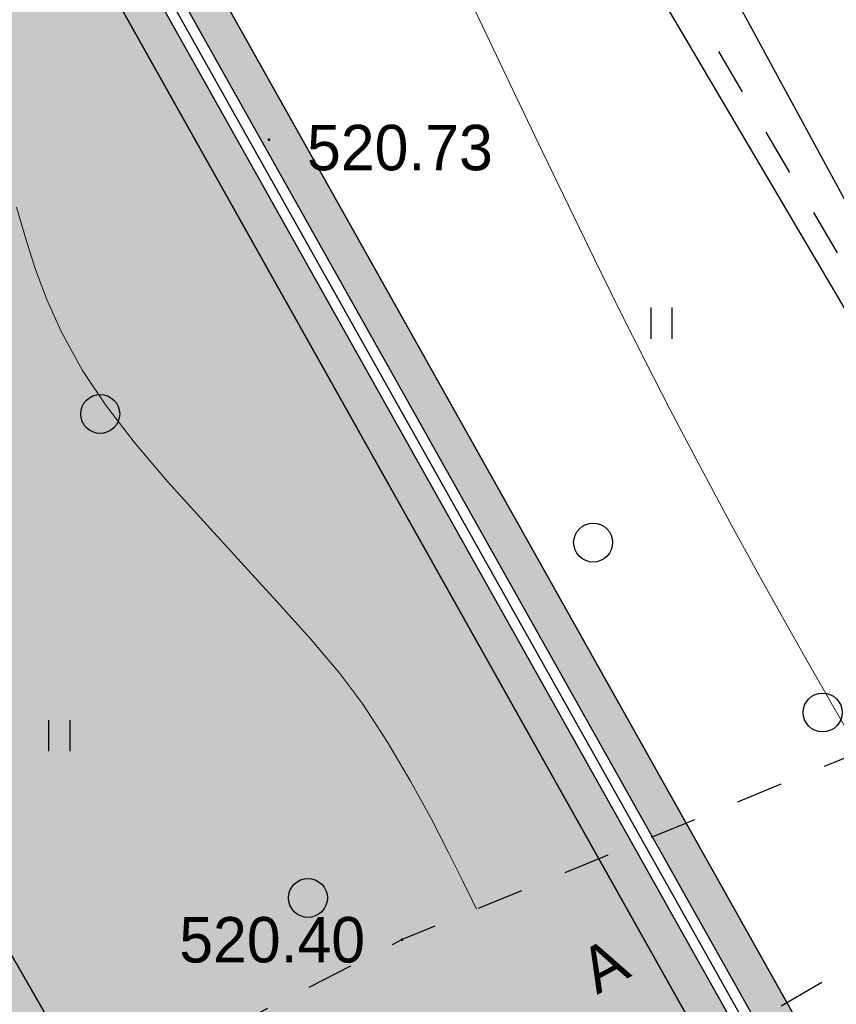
# Model space of a CAD drawing. Header units: millimetres. Extents: x 767170 to 66149698, y -983507 to 2493658.
# Tile 442 of 656: x 4669211 to 4684939, y -530432 to -511459. Entities that reach past the tile are written whole.
import ezdxf

# ---------------------------------------------------------------- set-up
doc = ezdxf.new("R2010")
doc.units = ezdxf.units.MM
doc.linetypes.add('Д_ТРОТ_ТРУБА', pattern=[3, 1.5, -1.5])
doc.linetypes.add('ДОРОГИ_СТРОЯЩ', pattern=[9, 8, -1])
for name, color, linetype in [('(004) Точки рельефа', 7, 'Continuous'), ('(025) Дорога', 7, 'Continuous'), ('(028) Гидротехн.', 7, 'Continuous'), ('(031) Горизонтали', 42, 'Continuous'), ('(036) Растительность', 7, 'Continuous'), ('(038) Деревья', 7, 'Continuous'), ('bardyur', 7, 'Continuous'), ('GLUXOY OG', 7, 'Continuous')]:
    doc.layers.add(name, color=color, linetype=linetype)
doc.styles.add('BM-431', font='txt')
doc.styles.add('D-431', font='txt')
doc.styles.get("Standard").update_dxf_attribs({"font": 'isocpeui.ttf'})
doc.linetypes.add('BORD2', pattern='A,0.5,[130,ltypeshp.shx,S=0.25,R=135,X=0,Y=0],0.1,[130,ltypeshp.shx,S=0.25,R=135,X=0,Y=0],0.5', length=1.1)
doc.linetypes.add('ОГРАДА_ГЛИН', pattern='A,4,["|",Standard,S=0.8,R=0,X=0,Y=-0.8],0.5,["|",Standard,S=0.8,R=0,X=0,Y=-0.8],3.5', length=8)

# ---------------------------------------------------------------- blocks, each defined once
blk = doc.blocks.new('d')
at = {"layer": '(038) Деревья'}
blk.add_ellipse((0, 0), major_axis=(0.2651650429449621, 0.2651650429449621), ratio=0.9999999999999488, start_param=5.497787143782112, end_param=11.7809724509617, dxfattribs=at)
blk = doc.blocks.new('I04010')
for p, q in [((-0.4122729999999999, 0.0071460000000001), (-0.4122729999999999, 1.207145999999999)), ((0.3877269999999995, 1.207145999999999), (0.3877269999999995, 0.0071460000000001))]:
    blk.add_line(p, q)
blk = doc.blocks.new('A$C05d28b1e')
at = {"layer": '(004) Точки рельефа', "color": 7, "linetype": 'ByBlock', "lineweight": -2}
for p in [(-58737.02510707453, 83796.8576361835), (-56171, 68379)]:
    blk.add_point(p, dxfattribs=at)
at = {"layer": '(025) Дорога', "linetype": 'Д_ТРОТ_ТРУБА', "ltscale": 600, "flags": 128}
blk.add_lwpolyline([(27458.57960636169, 120221.9437040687), (8937.008527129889, 104733.4515533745), (7548.837046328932, 103432.7858590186), (-2273, 96670), (-15701.8629812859, 86136.91784507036), (-17766.72999620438, 85380.62311403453), (-18644.00000000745, 85674), (-40042.99999999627, 104576), (-45955.00000000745, 113584), (-51231.00000000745, 109004.9999999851), (-44895.00000000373, 102103), (-42025, 99008), (-25117.39768446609, 82840.66341361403), (-25117.39768446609, 81951.40475049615), (-25407.00000000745, 81084), (-32229, 76172), (-32638.94556894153, 76059.59519268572), (-33387.77804066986, 76494.72050660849), (-37188, 78427), (-42917.99999999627, 74170), (-43534.00000000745, 73566), (-56171.00000000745, 68379), (-72915, 59805), (-96929.00000000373, 47597), (-121277.9999999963, 30068), (-138829.0000000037, 14906), (-139804.1467532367, 14023.57079766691), (-138021.2970127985, 12053.3955911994), (-129914.0000000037, 19515.9999999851), (-105640.0000000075, 36924), (-88825.00000000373, 45949), (-78921.00000000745, 50853), (-56719.00000000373, 62542), (-42094.00000000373, 71045), (-39915.68751339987, 71829.24353212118), (-37271.13151793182, 72175.962139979), (-35502.58111401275, 71928.30599150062), (-34406.00000000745, 71614), (-29497.00000001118, 64248), (-29370.25252237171, 62877.85903450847), (-30299.91072109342, 61153.22491647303), (-32642.77542263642, 58415.5667077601), (-31513, 56567), (-31513, 56567), (-31513, 56567)], dxfattribs=at)
at = {"layer": '(028) Гидротехн.', "ltscale": 600}
for points in [[(-62482.58069661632, 109113.1853937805), (-60678.00000000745, 106122), (-55448.00000000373, 95902), (-50158.00000000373, 87260), (-44310.00000000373, 76497), (-42917.99999999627, 74170)], [(-43534.00000000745, 73566), (-54302.00000000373, 91845), (-60013, 102269), (-63249.3798286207, 108647.2099104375)]]:
    blk.add_lwpolyline(points, dxfattribs=at)
at = {"layer": '(028) Гидротехн.', "color": 3, "linetype": 'Д_ТРОТ_ТРУБА', "ltscale": 600, "flags": 128}
blk.add_lwpolyline([(-43219.35414958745, 73859.22404645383), (-53987.35414957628, 92138.22404643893), (-59698.35414958, 102562.2240464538), (-62934.73397818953, 108940.4339569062)], dxfattribs=at)
at = {"layer": '(031) Горизонтали', "color": 42, "linetype": 'Continuous', "lineweight": 0, "ltscale": 600}
for points in [[(-47585.7308084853, 72384.14428114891), (-47909.28483355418, 72942.03556501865), (-48313.26157965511, 73647.64396589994), (-48782.68228019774, 74478.3706728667), (-49302.56816857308, 75411.61687493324), (-49857.94047820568, 76424.78376120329), (-50433.82044249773, 77495.27252067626), (-51015.22929485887, 78600.48434244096), (-51485.65355435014, 79518.149130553), (-51968.54358006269, 80481.40822008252), (-52461.35814093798, 81481.75569695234), (-52961.55600590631, 82510.68564711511), (-53466.59594389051, 83559.69215652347), (-53973.93672383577, 84620.26931107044), (-54481.03711466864, 85683.91119676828), (-54985.35588533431, 86742.11189949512)], [(-54739.00350467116, 68966.77920560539), (-54824.79461659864, 69139.46162325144), (-55008.18471562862, 69517.88583739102), (-55275.94200780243, 70056.88888847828), (-55614.83469917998, 70711.30781692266), (-56011.63099582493, 71435.97966328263), (-56453.09910378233, 72185.74146793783), (-56926.00722911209, 72915.4302713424), (-57372.51357263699, 73507.21024085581), (-57936.26280904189, 74173.87940233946), (-58583.44116449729, 74896.49359534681), (-59280.23486516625, 75656.10865962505), (-59992.83013724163, 76433.78043474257), (-60687.4132068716, 77210.56476031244), (-61330.17030024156, 77967.51747599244), (-61887.2876435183, 78685.69442141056), (-62324.9514628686, 79346.15143620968), (-62728.9857519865, 80085.44614250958), (-63022.22065650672, 80725.18877726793), (-63240.63660147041, 81309.97038458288), (-63420.21401193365, 81884.38200858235), (-63596.93331294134, 82493.0146933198)]]:
    blk.add_lwpolyline(points, dxfattribs=at)
at = {"layer": '(036) Растительность', "linetype": 'Continuous', "xscale": 500, "yscale": 500, "zscale": 500}
for p in [(-51169.48904750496, 79955.56105193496), (-62766.50016137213, 72005.02326029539)]:
    blk.add_blockref('I04010', p, dxfattribs=at)
at = {"layer": '(038) Деревья', "linetype": 'Continuous', "xscale": 1000, "yscale": 1000, "zscale": 1000}
for p in [(-61986.00917967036, 78508.87146009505), (-52492.63748454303, 76030.34627053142), (-48071.90411497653, 72756.46040737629), (-57985.23350006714, 69182.84174656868)]:
    blk.add_blockref('d', p, dxfattribs=at)
at = {"layer": '(004) Точки рельефа', "linetype": 'ByBlock', "char_height": 875, "attachment_point": 4, "style": 'D-431'}
for s, insert in [('520.73', (-58003.21694066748, 83635.90554496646)), ('520.40', (-60463.47910348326, 68370.94868509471))]:
    blk.add_mtext(s, dxfattribs=dict(at, insert=insert))
at = {"layer": '(025) Дорога', "linetype": 'ДОРОГИ_СТРОЯЩ', "style": 'BM-431'}
blk.add_text('A', height=875, rotation=28.53961181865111, dxfattribs=at).set_placement((-52418.01444819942, 67312.9526296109))

msp = doc.modelspace()

# ---------------------------------------------------------------- hatches: boundary and pattern name
at = {"true_color": 0xb1ab95}
h = msp.add_hatch(color=253, dxfattribs=at)
h.dxf.hatch_style = 1
edge = h.paths.add_edge_path(flags=17)
edge.add_line((4648328.855746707, -738071.1961680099), (4647915.343157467, -737503.0177003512))
edge.add_line((4647915.343157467, -737503.0177003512), (4646931.781343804, -738360.7934891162))
edge.add_line((4646931.781343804, -738360.7934891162), (4609545.139966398, -686990.4479144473))
edge.add_line((4609545.139966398, -686990.4479144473), (4554229.901150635, -602908.4459518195))
edge.add_arc((4559661.286187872, -598492.5591125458), 6999.999999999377, 211.2865698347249, 219.1121955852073, ccw=False)
edge.add_line((4553679.222112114, -602127.790796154), (4553229.880127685, -601388.3626725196))
edge.add_line((4553229.880127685, -601388.3626725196), (4533953.635743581, -572087.4818874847))
edge.add_line((4533953.635743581, -572087.4818874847), (4602632.279335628, -530361.4374201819))
edge.add_line((4602632.279335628, -530361.4374201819), (4604789.506222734, -533892.3859149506))
edge.add_line((4604789.506222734, -533892.3859149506), (4616540.260172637, -527093.0857198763))
edge.add_line((4616540.260172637, -527093.0857198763), (4614274.150422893, -523338.3539875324))
edge.add_line((4614274.150422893, -523338.3539875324), (4613999.594629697, -524427.8156292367))
edge.add_line((4613999.594629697, -524427.8156292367), (4615281.052731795, -526536.5572784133))
edge.add_line((4615281.052731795, -526536.5572784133), (4605026.085752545, -532768.3830345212))
edge.add_line((4605026.085752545, -532768.3830345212), (4603727.788720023, -530631.9315805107))
edge.add_line((4603727.788720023, -530631.9315805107), (4613982.755699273, -524400.1058244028))
edge.add_line((4613982.755699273, -524400.1058244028), (4614272.474514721, -523289.3801364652))
edge.add_line((4614272.474514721, -523289.3801364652), (4661746.18187082, -494446.4979745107))
edge.add_line((4661746.18187082, -494446.4979745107), (4666840.859182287, -503524.8294597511))
edge.add_line((4666840.859182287, -503524.8294597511), (4664029.806232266, -505186.5951910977))
edge.add_line((4664029.806232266, -505186.5951910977), (4667083.120363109, -510351.5998201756))
edge.add_line((4667083.120363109, -510351.5998201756), (4669777.965073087, -508758.5310769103))
edge.add_line((4669777.965073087, -508758.5310769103), (4723113.120156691, -603797.7628209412))
edge.add_line((4723113.120156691, -603797.7628209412), (4692488.820909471, -624059.1584787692))
edge.add_line((4692488.820909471, -624059.1584787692), (4692257.353599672, -629108.34697653))
edge.add_line((4692257.353599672, -629108.34697653), (4693613.737975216, -630946.3346518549))
edge.add_line((4693613.737975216, -630946.3346518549), (4672742.682076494, -649693.5531833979))
edge.add_line((4672742.682076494, -649693.5531833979), (4703709.994747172, -689621.1933798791))
edge.add_line((4703709.994747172, -689621.1933798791), (4657133.666540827, -729612.6465786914))
edge.add_line((4657133.666540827, -729612.6465786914), (4654266.41766559, -726274.3403928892))
edge.add_line((4654266.41766559, -726274.3403928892), (4649895.98131521, -730028.0789694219))
edge.add_line((4649895.98131521, -730028.0789694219), (4652913.131984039, -734173.7327859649))
edge.add_line((4652913.131984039, -734173.7327859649), (4654023.676054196, -733205.2142825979))
edge.add_line((4654023.676054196, -733205.2142825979), (4651482.865144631, -730246.9762134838))
edge.add_line((4651482.865144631, -730246.9762134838), (4654137.965417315, -727966.5283315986))
edge.add_line((4654137.965417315, -727966.5283315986), (4656679.313868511, -730925.3922544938))
edge.add_line((4656679.313868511, -730925.3922544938), (4704671.280522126, -689718.4409498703))
edge.add_line((4704671.280522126, -689718.4409498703), (4673694.92457155, -649779.140819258))
edge.add_line((4673694.92457155, -649779.140819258), (4694554.490352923, -631042.2431714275))
edge.add_line((4694554.490352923, -631042.2431714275), (4692967.986943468, -628892.4294711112))
edge.add_line((4692967.986943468, -628892.4294711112), (4693171.793237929, -624446.6336537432))
edge.add_line((4693171.793237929, -624446.6336537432), (4724041.970081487, -604022.5624936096))
edge.add_line((4724041.970081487, -604022.5624936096), (4662002.000876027, -493472.007208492))
edge.add_line((4662002.000876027, -493472.007208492), (4532970.036415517, -571866.0057673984))
edge.add_line((4532970.036415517, -571866.0057673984), (4608969.431378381, -687388.9866535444))
edge.add_line((4608969.431378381, -687388.9866535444), (4646815.683725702, -739390.8512276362))
edge.add_line((4646815.683725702, -739390.8512276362), (4648328.855746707, -738071.1961680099))
h.paths.add_polyline_path([(4608640.455042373, -687616.723075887), (4532407.979656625, -571739.447984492), (4662148.183164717, -492915.1553421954), (4724572.741467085, -604151.0194494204), (4693562.063139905, -624668.0480394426), (4693374.063139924, -628769.0480394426), (4695092.063140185, -631097.0480397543), (4674239.063140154, -649828.0480397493), (4705218.778735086, -689771.6799208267), (4656939.910666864, -731228.802227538), (4657460.903759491, -731835.388728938), (4654805.803486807, -734115.8366108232), (4654284.306111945, -733508.6629791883), (4653149.424892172, -734498.4061960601), (4654323.645578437, -736111.8199774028), (4659153.0916982, -731963.8409772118), (4658306.406786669, -730978.0550895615), (4706180.045844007, -689868.9034238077), (4675191.30563521, -649913.6356756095), (4696032.815517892, -631192.9565593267), (4694084.69648372, -628553.1305340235), (4694245.035468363, -625055.5232144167), (4725501.59139188, -604375.8191220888), (4662404.002169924, -491940.6645761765), (4531424.380328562, -571517.9718644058), (4608064.746454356, -688015.2618149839), (4646633.244611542, -741009.5133881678), (4648978.661244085, -738964.0480457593), (4648565.148654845, -738395.8695781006), (4646749.342229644, -739979.4556496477)])
at = {"true_color": 0x939598}
h = msp.add_hatch(color=252, dxfattribs=at)
h.dxf.hatch_style = 1
edge = h.paths.add_edge_path(flags=16)
edge.add_line((4573708.599856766, -594051.7441392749), (4561051.611738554, -601743.2505564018))
edge.add_arc((4559493.655302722, -599179.5088096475), 3000.000000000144, 211.286569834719, 301.28656983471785, ccw=False)
edge.add_line((4556929.913555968, -600737.4652454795), (4542991.899970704, -577801.3506831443))
edge.add_arc((4545555.641717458, -576243.3942473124), 2999.999999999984, 121.28656983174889, 211.2865698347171, ccw=False)
edge.add_line((4543997.685281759, -573679.6525004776), (4557535.034224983, -565453.160914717))
edge.add_arc((4559092.990660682, -568016.9026615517), 2999.999999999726, 29.088455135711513, 121.2865698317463, ccw=False)
edge.add_line((4561714.601260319, -566558.4247344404), (4569388.957600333, -580353.0619739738))
edge.add_line((4569388.957600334, -580353.0619739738), (4570361.992197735, -582102.089344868))
edge.add_line((4570361.992197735, -582102.089344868), (4572308.061392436, -585600.1440864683))
edge.add_line((4572308.061392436, -585600.1440864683), (4573281.095989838, -587349.1714573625))
edge.add_line((4573281.095989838, -587349.1714573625), (4574772.254020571, -590029.5244654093))
edge.add_arc((4572150.643420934, -591488.0023925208), 3000.000000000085, -58.71343016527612, 29.088455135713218, ccw=False)
edge = h.paths.add_edge_path(flags=16)
edge.add_line((4633053.354332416, -604862.941864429), (4641159.397596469, -619934.0224134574))
edge.add_arc((4638517.314711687, -621355.0776657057), 2999.999999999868, -61.726229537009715, 28.273770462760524, ccw=False)
edge.add_line((4639938.369963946, -623997.1605504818), (4612215.098402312, -638908.237295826))
edge.add_arc((4610794.043150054, -636266.1544110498), 2999.999999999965, 209.0884551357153, 298.27377046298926, ccw=False)
edge.add_line((4608172.432550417, -637724.6323381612), (4600663.245445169, -624226.8864046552))
edge.add_arc((4603284.856044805, -622768.4084775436), 2999.999999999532, 121.28656990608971, 209.0884551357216, ccw=False)
edge.add_line((4601726.899605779, -620204.6667327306), (4628853.315008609, -603720.2553718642))
edge.add_arc((4630411.271447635, -606283.9971166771), 2999.999999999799, 28.273770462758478, 121.2865699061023, ccw=False)
edge = h.paths.add_edge_path(flags=16)
edge.add_line((4669460.312800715, -604792.7274132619), (4664069.302379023, -595313.390776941))
edge.add_line((4664069.302379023, -595313.390776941), (4660127.255081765, -588381.8528194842))
edge.add_arc((4662735.030937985, -586898.7799676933), 3000.000000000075, 120.09939656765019, 209.6273998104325, ccw=False)
edge.add_line((4661230.526061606, -584303.3098605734), (4684657.294780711, -570723.6166562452))
edge.add_arc((4686161.799657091, -573319.0867633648), 2999.999999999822, 29.878037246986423, 120.0993965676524, ccw=False)
edge.add_line((4688763.062957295, -571824.6205566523), (4691629.684273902, -576814.2528367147))
edge.add_line((4691629.684273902, -576814.2528367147), (4694200.52510878, -581289.0505165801))
edge.add_line((4694200.52510878, -581289.0505165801), (4696126.615485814, -584641.5975251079))
edge.add_arc((4693525.35218561, -586136.0637318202), 2999.999999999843, -59.03634284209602, 29.878037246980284, ccw=False)
edge.add_line((4695068.834990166, -588708.5451859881), (4683515.030454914, -595640.8006541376))
edge.add_arc((4685058.513259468, -598213.282108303), 2999.99999999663, 120.9636571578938, 150.6005223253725)
edge.add_line((4682444.858400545, -596740.5946742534), (4679319.035210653, -602288.15539861))
edge.add_arc((4676705.380351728, -600815.4679645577), 3000.000000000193, 298.2737704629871, 330.60052232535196, ccw=False)
edge.add_line((4678126.435603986, -603457.5508493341), (4673489.143909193, -605951.7374462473))
edge.add_arc((4672068.088656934, -603309.6545614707), 3000.000000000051, 209.6273998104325, 298.2737704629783, ccw=False)
edge = h.paths.add_edge_path(flags=16)
edge.add_line((4654948.510937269, -512967.1149082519), (4659958.55160792, -521687.5763499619))
edge.add_line((4659958.55160792, -521687.5763499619), (4663442.828304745, -527752.2976934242))
edge.add_line((4663442.828304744, -527752.2976934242), (4667900.186898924, -535510.7624061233))
edge.add_arc((4665298.923598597, -537005.2286126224), 2999.999999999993, -59.41036551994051, 29.87803724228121, ccw=False)
edge.add_line((4666825.580664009, -539587.7309271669), (4658211.964145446, -544679.7064281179))
edge.add_line((4658211.964145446, -544679.7064281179), (4654139.227967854, -547087.3214866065))
edge.add_line((4654139.227967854, -547087.3214866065), (4643778.56286216, -553212.0720809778))
edge.add_line((4643778.56286216, -553212.0720809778), (4645855.991798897, -556630.6473078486))
edge.add_line((4645855.991798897, -556630.6473078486), (4654998.802432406, -551225.83648822))
edge.add_arc((4656525.460697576, -553808.3380935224), 3000.000000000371, 30.60362588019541, 120.58966109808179, ccw=False)
edge.add_line((4659107.590131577, -552281.0504369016), (4661575.016078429, -556453.7999565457))
edge.add_line((4661575.01607843, -556453.7999565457), (4664993.085523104, -554376.6783778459))
edge.add_line((4664993.085523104, -554376.6783778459), (4662551.299431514, -550246.1382742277))
edge.add_arc((4665133.801746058, -548719.4812088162), 2999.999999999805, 120.58963448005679, 210.5896344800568, ccw=False)
edge.add_line((4663607.144680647, -546136.9788942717), (4668754.20478019, -543094.2727472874))
edge.add_arc((4670280.861845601, -545676.7750618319), 2999.999999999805, 29.878037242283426, 120.58963448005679, ccw=False)
edge.add_line((4672882.125145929, -544182.3088553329), (4679098.756118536, -555002.9576799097))
edge.add_line((4679098.756118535, -555002.9576799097), (4673414.22267807, -558268.810515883))
edge.add_line((4673414.22267807, -558268.810515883), (4675492.125788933, -561688.1660341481))
edge.add_line((4675492.125788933, -561688.1660341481), (4681091.3777272, -558471.3087470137))
edge.add_line((4681091.3777272, -558471.3087470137), (4683781.471758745, -563153.678176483))
edge.add_arc((4681180.208458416, -564648.1443829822), 3000.000000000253, -59.90060343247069, 29.878037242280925, ccw=False)
edge.add_line((4682684.713334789, -567243.6144901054), (4654161.64441582, -583777.4578813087))
edge.add_line((4654161.64441582, -583777.4578813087), (4657816.03176946, -589791.0441251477))
edge.add_line((4657816.031769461, -589791.0441251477), (4656690.94620172, -590430.8935422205))
edge.add_line((4656690.946201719, -590430.8935422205), (4665866.463175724, -606564.7548048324))
edge.add_arc((4663258.687319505, -608047.8276566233), 3000.000000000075, -61.72622953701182, 29.627399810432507, ccw=False)
edge.add_line((4664679.742571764, -610689.9105413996), (4648745.3129132, -619260.3097096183))
edge.add_arc((4647324.257660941, -616618.2268248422), 2999.999999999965, 208.2737704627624, 298.27377046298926, ccw=False)
edge.add_line((4644682.174776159, -618039.2820770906), (4636159.356292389, -602193.3163340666))
edge.add_arc((4638801.43917717, -600772.2610818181), 2999.999999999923, 120.0993965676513, 208.2737704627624, ccw=False)
edge.add_line((4637296.934300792, -598176.7909746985), (4639797.859089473, -596727.0907721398))
edge.add_line((4639797.859089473, -596727.0907721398), (4637872.492395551, -593558.7461100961))
edge.add_line((4637872.49239555, -593558.7461100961), (4613410.688726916, -608423.9034968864))
edge.add_line((4613410.688726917, -608423.9034968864), (4599977.63949682, -616587.0133678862))
edge.add_arc((4598419.683057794, -614023.271623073), 2999.999999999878, 209.0884782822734, 301.28656990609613, ccw=False)
edge.add_line((4595798.073047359, -615481.7506092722), (4584604.801919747, -595361.8724216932))
edge.add_arc((4587226.412519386, -593903.3944945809), 3000.000000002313, 120.58963448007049, 209.0884551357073, ccw=False)
edge.add_line((4585699.755453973, -591320.892180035), (4596322.964269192, -585040.9377715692))
edge.add_arc((4597657.965590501, -587727.528821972), 3000.000000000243, 30.58965835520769, 116.42336694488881, ccw=False)
edge.add_line((4600240.467268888, -586200.8706804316), (4603470.693196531, -591665.1403737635))
edge.add_line((4603470.69319653, -591665.1403737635), (4606966.987318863, -589638.4587557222))
edge.add_line((4606966.987318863, -589638.4587557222), (4603703.669805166, -584198.445144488))
edge.add_arc((4606266.306638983, -582638.6719372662), 2999.999999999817, 120.589634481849, 211.3271806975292, ccw=False)
edge.add_line((4604739.649573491, -580056.1696227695), (4617056.793816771, -572784.0475478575))
edge.add_line((4617056.793816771, -572784.0475478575), (4614979.364880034, -569365.472320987))
edge.add_line((4614979.364880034, -569365.472320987), (4602568.78696696, -576702.0374617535))
edge.add_line((4602568.78696696, -576702.0374617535), (4590421.90036759, -583882.7203774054))
edge.add_line((4590421.90036759, -583882.7203774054), (4583889.807354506, -587744.1945353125))
edge.add_arc((4582363.150289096, -585161.6922207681), 2999.999999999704, 209.0884551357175, 300.5896344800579, ccw=False)
edge.add_line((4579741.539689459, -586620.1701478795), (4567029.476572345, -563770.2669771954))
edge.add_arc((4569651.087171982, -562311.789050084), 3000.000000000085, 120.0548210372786, 209.0884551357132, ccw=False)
edge.add_line((4568148.601999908, -559715.1492391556), (4585050.783397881, -549935.0954868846))
edge.add_line((4585050.783397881, -549935.0954868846), (4605655.825293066, -538012.46771726))
edge.add_arc((4607158.31046514, -540609.1075281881), 3000.000000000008, 31.28656990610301, 120.05482103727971, ccw=False)
edge.add_line((4609722.052209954, -539051.1510891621), (4612993.857033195, -544435.1672247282))
edge.add_line((4612993.857033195, -544435.1672247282), (4621966.953140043, -538982.319688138))
edge.add_line((4621966.953140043, -538982.319688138), (4618879.38854058, -533901.485554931))
edge.add_arc((4621443.130285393, -532343.5291159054), 3000.000000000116, 120.0548210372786, 211.2865699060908, ccw=False)
edge.add_line((4619940.645113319, -529746.8893049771), (4647130.072114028, -514014.3603905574))
edge.add_line((4647130.072114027, -514014.3603905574), (4650844.762464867, -511864.9413038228))
edge.add_arc((4652347.247636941, -514461.5811147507), 2999.999999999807, 29.878037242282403, 120.0548210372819, ccw=False)
edge = h.paths.add_edge_path(flags=16)
edge.add_line((4652002.441158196, -702025.6924091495), (4640386.08202173, -711565.3441646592))
edge.add_arc((4638482.144716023, -709246.9346374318), 3000.000000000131, 216.0466201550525, 309.39371673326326, ccw=False)
edge.add_line((4636056.52933503, -711012.2646415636), (4632519.83630267, -706152.7443269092))
edge.add_arc((4634945.451683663, -704387.4143227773), 2999.999999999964, 129.393716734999, 216.0466201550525, ccw=False)
edge.add_line((4633041.514377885, -702069.0047956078), (4644386.691935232, -692752.0543004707))
edge.add_arc((4646290.629241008, -695070.4638276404), 2999.999999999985, 39.39371673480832, 129.3937167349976, ccw=False)
edge.add_line((4648609.038768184, -693166.5265218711), (4652416.913379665, -697803.345576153))
edge.add_arc((4650098.503852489, -699707.2828819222), 3000.000000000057, -50.60628326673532, 39.39371673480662, ccw=False)
edge = h.paths.add_edge_path()
edge.add_arc((4693525.35218561, -586136.06373182), 7000.000000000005, 300.9636571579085, 389.8780372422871)
edge.add_line((4699594.966553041, -582648.9759166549), (4690723.46441257, -567207.2664712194))
edge.add_line((4690723.46441257, -567207.2664712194), (4661792.88113793, -516850.7818696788))
edge.add_arc((4664394.144438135, -515356.315662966), 2999.999999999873, 119.87803724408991, 209.8780372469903, ccw=False)
edge.add_line((4662899.678231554, -512755.0523626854), (4667083.12036311, -510351.5998201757))
edge.add_line((4667083.12036311, -510351.5998201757), (4665047.420608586, -506907.9978175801))
edge.add_line((4665047.420608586, -506907.9978175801), (4660444.369459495, -509552.5222639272))
edge.add_arc((4658949.903252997, -506951.2589635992), 3000.000000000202, 228.6798708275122, 299.8780372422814, ccw=False)
edge.add_arc((4652347.247637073, -514461.5811149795), 7000.000000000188, 48.67987082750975, 120.0548210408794)
edge.add_line((4648841.448901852, -508402.7548897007), (4561750.141290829, -558796.1124013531))
edge.add_line((4561750.141290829, -558796.1124013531), (4541368.217889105, -571181.9733323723))
edge.add_line((4541368.217889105, -571181.9733323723), (4536625.295655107, -574064.1927401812))
edge.add_line((4536625.295655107, -574064.1927401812), (4553229.880127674, -601388.362672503))
edge.add_line((4553229.880127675, -601388.362672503), (4553679.222112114, -602127.7907961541))
edge.add_arc((4559661.286187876, -598492.5591125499), 6999.999999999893, 211.2865698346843, 301.286569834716)
edge.add_line((4563296.517871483, -604474.6231883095), (4575214.601322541, -597232.1406571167))
edge.add_arc((4576772.557758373, -599795.8824038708), 3000.000000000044, 29.08845513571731, 121.28656983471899, ccw=False)
edge.add_line((4579394.16835801, -598337.4044767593), (4581112.522806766, -601426.1425049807))
edge.add_arc((4578490.912207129, -602884.6204320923), 2999.999999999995, -60.91154486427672, 29.088455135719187, ccw=False)
edge.add_line((4579949.390134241, -605506.2310317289), (4577327.779534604, -606964.7089588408))
edge.add_line((4577327.779534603, -606964.7089588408), (4594829.514659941, -638424.0361544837))
edge.add_line((4594829.514659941, -638424.0361544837), (4596768.681272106, -637345.221588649))
edge.add_arc((4598227.159199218, -639966.8321882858), 2999.999999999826, 15.949142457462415, 119.08845513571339, ccw=False)
edge.add_line((4601111.677144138, -639142.4801849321), (4606747.372759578, -658886.9876102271))
edge.add_line((4606747.372759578, -658886.9876102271), (4627182.732736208, -709015.8008024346))
edge.add_line((4627182.732736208, -709015.8008024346), (4652438.153989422, -743717.4928937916))
edge.add_arc((4650012.53860846, -745482.8228979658), 2999.999999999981, -46.41797687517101, 36.04662015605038, ccw=False)
edge.add_line((4652080.715498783, -747655.9874914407), (4660849.128155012, -739311.1854111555))
edge.add_arc((4658780.920551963, -737138.0500470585), 2999.999999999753, 216.0466201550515, 313.5828328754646, ccw=False)
edge.add_line((4656355.30517097, -738903.3800511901), (4641951.017723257, -719111.4651663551))
edge.add_arc((4644376.63310425, -717346.1351622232), 2999.999999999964, 129.3937167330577, 216.0466201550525, ccw=False)
edge.add_line((4642472.695798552, -715027.7256349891), (4683909.141664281, -681006.4269511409))
edge.add_line((4683909.141664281, -681006.4269511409), (4685174.861241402, -682548.1954360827))
edge.add_line((4685174.861241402, -682548.1954360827), (4688272.077266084, -680012.2950698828))
edge.add_line((4688272.077266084, -680012.2950698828), (4670497.967197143, -658368.9006177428))
edge.add_line((4670497.967197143, -658368.9006177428), (4640358.643776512, -683120.0852374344))
edge.add_line((4640358.643776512, -683120.0852374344), (4642262.58108223, -685438.4947645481))
edge.add_arc((4639944.171555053, -687342.4320703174), 2999.999999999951, -50.60628326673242, 39.39371673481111, ccw=False)
edge.add_line((4641848.108860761, -689660.8415975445), (4632949.524449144, -696968.587114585))
edge.add_arc((4631045.587143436, -694650.1775873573), 3000.000000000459, 202.1786080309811, 309.3937167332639, ccw=False)
edge.add_line((4628267.552370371, -695782.6628188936), (4612318.025081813, -656657.7893214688))
edge.add_arc((4615096.059854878, -655525.3040899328), 3000.000000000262, 165.4416731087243, 202.178608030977, ccw=False)
edge.add_line((4612192.383096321, -654771.2077553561), (4615276.990371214, -642893.8095467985))
edge.add_arc((4618180.66712977, -643647.905881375), 2999.999999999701, 118.2737704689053, 165.4416731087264, ccw=False)
edge.add_line((4616759.611877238, -641005.8229967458), (4679510.665953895, -607254.9079454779))
edge.add_arc((4675247.5001963, -599328.6592915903), 8999.999999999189, 298.2737704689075, 330.6005223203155)
edge.add_line((4683088.464772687, -603746.721594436), (4685410.254615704, -599626.1206012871))
edge.add_arc((4688023.909474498, -601098.8080355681), 2999.999999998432, 120.96365715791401, 150.6005223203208, ccw=False)
edge.add_line((4686480.426669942, -598526.3265814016), (4697126.812062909, -592138.5204582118))
at = {"true_color": 0x7abf6e, "transparency": 33554687}
h = msp.add_hatch(color=83, dxfattribs=at)
h.dxf.hatch_style = 1
edge = h.paths.add_edge_path()
edge.add_line((4672742.682076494, -649693.5531833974), (4693613.737975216, -630946.3346518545))
edge.add_line((4693613.737975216, -630946.3346518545), (4692257.353599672, -629108.3469765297))
edge.add_line((4692257.353599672, -629108.3469765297), (4692488.82090947, -624059.1584787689))
edge.add_line((4692488.82090947, -624059.1584787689), (4723113.12015669, -603797.7628209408))
edge.add_line((4723113.12015669, -603797.7628209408), (4669777.965073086, -508758.5310769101))
edge.add_line((4669777.965073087, -508758.5310769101), (4667083.120363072, -510351.5998201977))
edge.add_line((4667083.120363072, -510351.5998201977), (4662899.678231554, -512755.0523626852))
edge.add_arc((4664394.144438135, -515356.315662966), 2999.999999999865, 119.87803724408, 209.8780372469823)
edge.add_line((4661792.88113793, -516850.7818696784), (4690723.46441257, -567207.2664712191))
edge.add_line((4690723.46441257, -567207.2664712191), (4699594.966553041, -582648.9759166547))
edge.add_arc((4693525.352185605, -586136.0637318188), 7000.000000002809, -55.27001746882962, 29.87803724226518, ccw=False)
edge.add_line((4697513.319864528, -591888.9859277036), (4686480.42666994, -598526.3265814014))
edge.add_arc((4688023.909474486, -601098.8080355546), 2999.999999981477, 120.9636571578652, 139.5660050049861)
edge.add_line((4685740.448590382, -599153.0931564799), (4690419.050913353, -606846.501676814))
edge.add_arc((4698537.810475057, -605125.888827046), 8299.08220224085, 65.85924340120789, 191.9656760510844, ccw=False)
edge.add_line((4701931.966538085, -597552.6154251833), (4708872.893524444, -593333.2492532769))
edge.add_line((4708872.893524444, -593333.2492532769), (4711470.136920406, -597605.7575027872))
edge.add_line((4711470.136920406, -597605.7575027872), (4704634.123721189, -601761.3469363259))
edge.add_line((4704634.123721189, -601761.3469363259), (4704066.142653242, -602106.6207173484))
edge.add_arc((4698537.810475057, -605125.8888270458), 6299.082202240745, 28.64091694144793, 117.7969687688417)
edge.add_arc((4696529.593163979, -601324.6762498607), 2000.000000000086, 0, 117.6874332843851, ccw=False)
edge.add_arc((4696529.593163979, -601324.6762498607), 2000, -180, 0, ccw=False)
edge.add_arc((4696529.593163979, -601324.6762498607), 2000, 118.0084193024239, 180, ccw=False)
edge.add_arc((4698537.810475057, -605125.8888270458), 6299.082202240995, 117.8988838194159, 214.6253334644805)
edge.add_line((4693354.388865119, -608705.0754670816), (4696316.58788282, -610327.7346314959))
edge.add_line((4696316.58788282, -610327.7346314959), (4696411.610093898, -614558.7185380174))
edge.add_line((4696411.610093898, -614558.7185380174), (4694992.631342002, -615421.0156425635))
edge.add_arc((4686112.270902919, -616126.9461997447), 8908.374682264, -114.38283690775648, 4.545081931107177, ccw=False)
edge.add_arc((4668167.925019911, -627035.6795575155), 14537.87953983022, -112.5519669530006, 11.084171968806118, ccw=False)
edge.add_arc((4654709.155961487, -639325.5711360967), 7964.657947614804, 229.5899736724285, 351.7977061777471, ccw=False)
edge.add_line((4649546.041321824, -645390.0598565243), (4646836.721593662, -647036.4823655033))
edge.add_line((4646836.721593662, -647036.4823655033), (4643125.070942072, -645003.2820609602))
edge.add_line((4643125.070942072, -645003.2820609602), (4643030.048730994, -640772.2981544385))
edge.add_line((4643030.048730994, -640772.2981544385), (4643983.782369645, -640192.7251664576))
edge.add_line((4643983.782369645, -640192.7251664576), (4637647.368957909, -629771.2561003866))
edge.add_line((4637647.368957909, -629771.2561003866), (4624493.010167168, -636846.3826083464))
edge.add_line((4624493.010167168, -636846.3826083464), (4619720.984938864, -655211.3064863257))
edge.add_line((4619720.984938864, -655211.3064863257), (4635792.024026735, -694634.2536313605))
edge.add_line((4635792.024026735, -694634.2536313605), (4641848.10886076, -689660.8415975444))
edge.add_arc((4639944.171555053, -687342.4320703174), 2999.999999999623, 309.3937167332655, 399.393716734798)
edge.add_line((4642262.58108223, -685438.4947645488), (4640358.643776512, -683120.0852374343))
edge.add_line((4640358.643776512, -683120.0852374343), (4670497.967197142, -658368.9006177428))
edge.add_line((4670497.967197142, -658368.9006177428), (4688272.077266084, -680012.2950698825))
edge.add_line((4688272.077266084, -680012.2950698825), (4690802.793464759, -683103.1848123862))
edge.add_line((4690802.793464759, -683103.1848123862), (4687707.127022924, -685644.5816939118))
edge.add_line((4687707.127022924, -685644.5816939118), (4685169.047217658, -682552.9557707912))
edge.add_line((4685169.047217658, -682552.9557707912), (4685174.861241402, -682548.1954360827))
edge.add_line((4685174.861241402, -682548.1954360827), (4683909.141664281, -681006.4269511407))
edge.add_line((4683909.141664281, -681006.4269511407), (4646016.760305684, -712117.8796133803))
edge.add_line((4646016.760305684, -712117.8796133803), (4655526.816282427, -725184.9764152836))
edge.add_line((4655526.816282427, -725184.9764152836), (4654263.048701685, -726270.4179454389))
edge.add_line((4654263.048701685, -726270.4179454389), (4657133.666540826, -729612.6465786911))
edge.add_line((4657133.666540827, -729612.6465786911), (4703709.994747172, -689621.1933798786))
edge.add_line((4703709.994747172, -689621.1933798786), (4672742.682076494, -649693.5531833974))

# ---------------------------------------------------------------- next in the draw order: block references
at = {"color": 5, "lineweight": 50}
msp.add_blockref('A$C05d28b1e', (4732748.063139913, -597565.0480394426), dxfattribs=at)

# ---------------------------------------------------------------- next in the draw order: linework, layer by layer
for points in [[(4649025.23826232, -738923.4276820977), (4646633.244611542, -741009.5133881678), (4608064.746454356, -688015.2618149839), (4531424.380328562, -571517.9718644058), (4662404.002169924, -491940.6645761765), (4725501.59139188, -604375.8191220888), (4694245.035468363, -625055.5232144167), (4694084.69648372, -628553.1305340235), (4696032.815517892, -631192.9565593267), (4675191.30563521, -649913.6356756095), (4706180.045844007, -689868.9034238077), (4658306.406786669, -730978.0550895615), (4659153.0916982, -731963.8409772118), (4654323.645578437, -736111.8199774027)], [(4706180.045844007, -689868.9034238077), (4675191.30563521, -649913.6356756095), (4696032.815517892, -631192.9565593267), (4694084.69648372, -628553.1305340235), (4694245.035468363, -625055.5232144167), (4725501.59139188, -604375.8191220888), (4662404.002169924, -491940.6645761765), (4531424.380328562, -571517.9718644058), (4608064.746454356, -688015.2618149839)], [(4662344.659132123, -493265.260727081), (4724572.741467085, -604151.0194494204), (4693562.063139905, -624668.0480394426), (4693374.063139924, -628769.0480394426), (4695092.063140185, -631097.0480397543), (4674239.063140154, -649828.0480397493), (4705218.778735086, -689771.6799208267)], [(4704671.280522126, -689718.4409498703), (4673694.92457155, -649779.140819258), (4694554.490352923, -631042.2431714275), (4692967.986943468, -628892.4294711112), (4693171.793237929, -624446.6336537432), (4724041.970081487, -604022.5624936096), (4662002.000876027, -493472.007208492), (4532970.036415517, -571866.0057673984), (4608969.431378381, -687388.9866535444)], [(4703709.994747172, -689621.1933798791), (4672742.682076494, -649693.5531833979), (4693613.737975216, -630946.334651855), (4692257.353599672, -629108.34697653), (4692488.820909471, -624059.1584787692), (4723113.120156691, -603797.7628209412), (4669777.965073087, -508758.5310769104)], [(4690723.46441257, -567207.2664712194), (4661792.88113793, -516850.7818696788)]]:
    msp.add_lwpolyline(points)
msp.add_lwpolyline([(4609545.139966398, -686990.4479144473), (4554229.901150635, -602908.4459518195, -0.0341590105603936), (4553679.222112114, -602127.790796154), (4553229.880127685, -601388.3626725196), (4533953.635743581, -572087.4818874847), (4661746.18187082, -494446.4979745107), (4666840.859182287, -503524.8294597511), (4664029.806232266, -505186.5951910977), (4667083.120363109, -510351.5998201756), (4669777.965073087, -508758.5310769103), (4723113.120156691, -603797.7628209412), (4692488.820909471, -624059.1584787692), (4692257.353599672, -629108.34697653), (4693613.737975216, -630946.3346518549), (4672742.682076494, -649693.5531833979), (4703709.994747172, -689621.1933798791)], format="xyb")
at = {"layer": 'bardyur', "color": 5, "linetype": 'BORD2', "lineweight": 30, "ltscale": 600}
msp.add_lwpolyline([(4667083.120363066, -510351.5998202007), (4662899.678231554, -512755.0523626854, 0.414213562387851), (4661792.88113793, -516850.7818696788), (4690723.46441257, -567207.2664712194), (4699594.966553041, -582648.975916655, -0.4086747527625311), (4697126.812062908, -592138.5204582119), (4686480.426669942, -598526.3265814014, 0.1300408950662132), (4685410.254615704, -599626.1206012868), (4683088.464772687, -603746.7215944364, -0.1419950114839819), (4679510.665953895, -607254.907945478)], format="xyb", dxfattribs=at)
at = {"layer": 'GLUXOY OG', "color": 1, "linetype": 'ОГРАДА_ГЛИН', "lineweight": 30, "ltscale": 400}
for points in [[(4662344.659132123, -493265.260727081), (4724572.741467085, -604151.0194494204), (4693562.063139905, -624668.0480394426), (4693374.063139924, -628769.0480394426), (4695092.063140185, -631097.0480397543), (4674239.063140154, -649828.0480397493), (4705218.778735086, -689771.6799208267)], [(4704671.280522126, -689718.4409498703), (4673694.92457155, -649779.140819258), (4694554.490352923, -631042.2431714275), (4692967.986943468, -628892.4294711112), (4693171.793237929, -624446.6336537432), (4724041.970081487, -604022.5624936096), (4662085.387541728, -493620.5959701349)]]:
    msp.add_lwpolyline(points, dxfattribs=at)
at = {"layer": 'GLUXOY OG', "color": 1, "lineweight": 30, "ltscale": 400}
msp.add_lwpolyline([(4704945.029628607, -689745.0604353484), (4673966.993855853, -649803.5944295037), (4694823.276746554, -631069.6456055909), (4693171.025041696, -628830.7387552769), (4693366.928188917, -624557.3408465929), (4724307.355774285, -604086.790971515), (4662173.640349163, -493369.1869793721)], dxfattribs=at)

doc.saveas('drawing.dxf')
